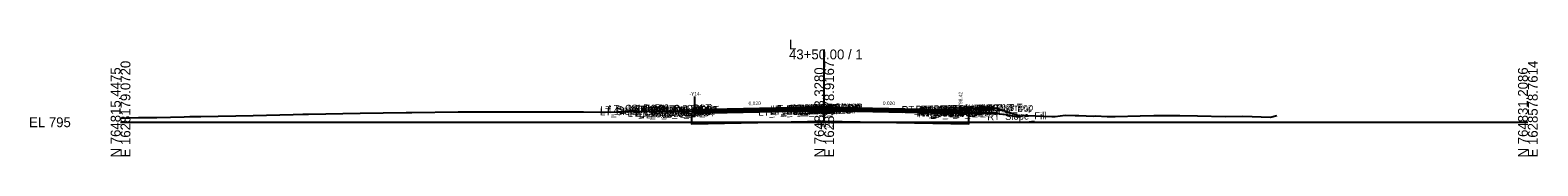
# Model space of a CAD drawing. Extents: x -26 to 4403, y -510 to 9556.
# Drawn here: x 2974.3 to 3402.8, y 3490.3 to 3523.5 of the extents above; entities that cross this region are included whole.
import ezdxf

# ---------------------------------------------------------------- set-up
doc = ezdxf.new("R2010")
doc.units = 0
for name, color, linetype in [('Default', 7, 'Continuous'), ('Exist Cross Section Cell', 7, 'Continuous'), ('Exist XS Center Line Elevation Label', 7, 'Continuous'), ('Exist XS Ground Line', 7, 'Continuous'), ('Prop CMT Conc Surface', 7, 'Continuous'), ('Prop CMT Concrete Structures', 7, 'Continuous'), ('Prop CMT Pvmt Course 1', 7, 'Continuous'), ('Prop CMT Pvmt Course 1 CG', 7, 'Continuous'), ('Prop CMT Pvmt Course 2', 7, 'Continuous'), ('Prop CMT Pvmt Course 3', 7, 'Continuous'), ('Prop CMT Pvmt Surface', 7, 'Continuous'), ('Prop CMT Pvmt Wedge Surface 1', 7, 'Continuous'), ('Prop CMT Pvmt Wedge Surface 2', 7, 'Continuous'), ('Prop CMT Pvmt Wedge Surface 3', 7, 'Continuous'), ('Prop CMT Shear Line', 7, 'Continuous'), ('Prop CMT Slope Grass', 7, 'Continuous'), ('Prop CMT Subgrade Earthwork', 7, 'Continuous'), ('Prop CMT Undercut Boundary', 7, 'Continuous'), ('Prop XS Hydro Elevations', 7, 'Continuous'), ('Prop XS SE Text', 7, 'Continuous'), ('Prop XS Side Slope Text', 7, 'Continuous'), ('Scratch_Level_0', 7, 'Continuous')]:
    doc.layers.add(name, color=color, linetype=linetype)

msp = doc.modelspace()

# ---------------------------------------------------------------- linework, layer by layer
at = {"layer": 'Exist Cross Section Cell'}
for p, q in [((3200, 3500), (3200, 3520.69)), ((3000, 3500), (3200, 3500)), ((3200, 3500), (3400, 3500))]:
    msp.add_line(p, q, dxfattribs=at)
at = {"layer": 'Exist XS Ground Line'}
msp.add_lwpolyline([(3000, 3501.18), (3005.07, 3501.33), (3010.29, 3501.31), (3018.07, 3501.58), (3019.73, 3501.6), (3022.86, 3501.67), (3037.69, 3501.92), (3049.07, 3502.18), (3051.84, 3502.32), (3053.39, 3502.33), (3068.13, 3502.6), (3081.18, 3502.8), (3082.76, 3502.8), (3095.96, 3502.99), (3099.45, 3502.98), (3125.84, 3502.92), (3131.54, 3502.92), (3139.37, 3502.91), (3144.67, 3503.1), (3164.73, 3503.28), (3172.07, 3503.42), (3183.16, 3503.23), (3183.77, 3503.22), (3184.87, 3503.2), (3185.57, 3503.21), (3194.7, 3503.12), (3196.59, 3503.12), (3200, 3503.17), (3201.78, 3503.19), (3209.21, 3503.29), (3210.03, 3503.28), (3213.4, 3503.21), (3215.64, 3503.2), (3225.53, 3502.98), (3231.95, 3502.69), (3235.07, 3502.69), (3241.54, 3502.67), (3243.26, 3502.67), (3249.19, 3502.67), (3249.86, 3502.43), (3251.66, 3502.2), (3254.59, 3501.65), (3255.67, 3501.66), (3256.61, 3502), (3257.92, 3501.95), (3264.68, 3501.62), (3265.61, 3501.65), (3268.47, 3501.99), (3271.31, 3501.97), (3271.93, 3501.94), (3272.33, 3501.93), (3276.53, 3501.78), (3277.14, 3501.8), (3280.44, 3501.64), (3282.72, 3501.63), (3289.8, 3501.87), (3293.71, 3501.89), (3301.09, 3501.97), (3306.13, 3501.87), (3313.95, 3501.61), (3318.96, 3501.76), (3326.86, 3501.42), (3328.62, 3501.88)], dxfattribs=at)
at = {"layer": 'Prop CMT Conc Surface'}
for points in [[(3236.75, 3503.54), (3238.75, 3503.42)], [(3238.75, 3503.42), (3238.75, 3503.92), (3239.25, 3503.92)], [(3243.25, 3504.01), (3248.25, 3504.11)]]:
    msp.add_lwpolyline(points, dxfattribs=at)
at = {"layer": 'Prop CMT Concrete Structures'}
for points in [[(3236.75, 3503.54), (3238.75, 3503.42), (3238.75, 3503.92), (3239.25, 3503.92)], [(3239.25, 3503.92), (3239.25, 3502.91), (3236.75, 3502.96)], [(3236.75, 3502.96), (3236.75, 3503.54)], [(3248.25, 3504.11), (3243.25, 3504.01)], [(3243.25, 3504.01), (3243.25, 3503.68)], [(3243.25, 3503.68), (3248.25, 3503.78)], [(3248.25, 3503.78), (3248.25, 3504.11)]]:
    msp.add_lwpolyline(points, dxfattribs=at)
at = {"layer": 'Prop CMT Pvmt Course 1'}
for points in [[(3200, 3504.27), (3163.25, 3503.54)], [(3163.25, 3503.29), (3200, 3504.02)], [(3194.7, 3503.91), (3200, 3504.02)], [(3200, 3504.27), (3236.75, 3503.54)], [(3200, 3504.02), (3200, 3504.27)], [(3200, 3504.02), (3200, 3504.27)], [(3200, 3504.02), (3200, 3504.14)], [(3236.75, 3503.29), (3200, 3504.02)], [(3236.75, 3503.54), (3236.75, 3503.29)]]:
    msp.add_lwpolyline(points, dxfattribs=at)
msp.add_lwpolyline([(3200, 3504.02), (3200, 3504.14), (3200, 3504.14), (3200, 3504.02)], close=True, dxfattribs=at)
at = {"layer": 'Prop CMT Pvmt Course 1 CG'}
for points in [[(3236.75, 3502.96), (3239.75, 3502.9), (3240.09, 3502.56)], [(3236.75, 3502.63), (3236.75, 3502.96)], [(3240.09, 3502.56), (3236.75, 3502.63)]]:
    msp.add_lwpolyline(points, dxfattribs=at)
at = {"layer": 'Prop CMT Pvmt Course 2'}
for points in [[(3200, 3504.02), (3163.25, 3503.29)], [(3163.25, 3502.95), (3200, 3503.69)], [(3200, 3504.02), (3194.7, 3503.91)], [(3194.7, 3503.58), (3200, 3503.69)], [(3200, 3503.69), (3200, 3504.02)], [(3200, 3503.69), (3200, 3504.02)], [(3200, 3503.69), (3200, 3504.02)], [(3200, 3504.02), (3236.75, 3503.29)], [(3236.75, 3502.96), (3200, 3503.69)], [(3236.75, 3503.29), (3236.75, 3502.96)]]:
    msp.add_lwpolyline(points, dxfattribs=at)
at = {"layer": 'Prop CMT Pvmt Course 3'}
for points in [[(3200, 3503.69), (3163.25, 3502.95)], [(3163.25, 3502.62), (3200, 3503.35)], [(3200, 3503.69), (3194.7, 3503.58)], [(3194.7, 3503.25), (3200, 3503.35)], [(3200, 3503.35), (3200, 3503.69)], [(3200, 3503.35), (3200, 3503.69)], [(3200, 3503.69), (3236.75, 3502.96)], [(3200, 3503.35), (3200, 3503.69)], [(3236.75, 3502.63), (3200, 3503.35)], [(3236.75, 3502.96), (3236.75, 3502.63)]]:
    msp.add_lwpolyline(points, dxfattribs=at)
at = {"layer": 'Prop CMT Pvmt Surface'}
for points in [[(3200, 3504.27), (3163.25, 3503.54)], [(3200, 3504.27), (3236.75, 3503.54)]]:
    msp.add_lwpolyline(points, dxfattribs=at)
at = {"layer": 'Prop CMT Pvmt Wedge Surface 1'}
for points in [[(3200, 3504.02), (3194.7, 3503.91)], [(3200, 3504.27), (3200, 3504.02)]]:
    msp.add_lwpolyline(points, dxfattribs=at)
at = {"layer": 'Prop CMT Pvmt Wedge Surface 2'}
for points in [[(3200, 3504.02), (3194.7, 3503.91)], [(3200, 3504.27), (3200, 3504.02)]]:
    msp.add_lwpolyline(points, dxfattribs=at)
at = {"layer": 'Prop CMT Pvmt Wedge Surface 3'}
for points in [[(3200, 3503.69), (3194.7, 3503.58)], [(3200, 3504.27), (3200, 3503.69)]]:
    msp.add_lwpolyline(points, dxfattribs=at)
at = {"layer": 'Prop CMT Shear Line'}
for p, q in [((3163.25, 3502.1), (3163.25, 3507.33)), ((3163.25, 3501.73), (3163.25, 3506.95))]:
    msp.add_line(p, q, dxfattribs=at)
at = {"layer": 'Prop CMT Slope Grass'}
msp.add_lwpolyline([(3239.25, 3503.92), (3248.75, 3504.11), (3255.88, 3501.74)], dxfattribs=at)
at = {"layer": 'Prop CMT Subgrade Earthwork'}
msp.add_line((3163.25, 3502.62), (3163.25, 3503.26), dxfattribs=at)
for points in [[(3200, 3503.35), (3163.25, 3502.62)], [(3200, 3503.35), (3194.7, 3503.25)], [(3200, 3503.35), (3236.75, 3502.63)], [(3236.75, 3502.63), (3240.09, 3502.56), (3241.5, 3503.97)]]:
    msp.add_lwpolyline(points, dxfattribs=at)
at = {"layer": 'Prop CMT Undercut Boundary'}
msp.add_lwpolyline([(3162.25, 3502.6), (3162.25, 3499.6), (3200, 3500.35), (3241.09, 3499.54), (3241.09, 3502.54), (3205.61, 3503.24), (3196.59, 3503.12), (3194.7, 3503.12), (3190.48, 3503.16)], close=True, dxfattribs=at)

# ---------------------------------------------------------------- texts
at = {"layer": 'Default'}
msp.add_text('-', height=0.0001, dxfattribs=at).set_placement((3000, 3500))
at = {"layer": 'Exist Cross Section Cell'}
for s, p in [('L', (3190, 3520.69)), ('43+50.00 / 1', (3190, 3517.89)), ('EL 795', (2974, 3498.6))]:
    msp.add_text(s, height=2.8, dxfattribs=at).set_placement(p)
for s, p in [('N 764815.4475', (3000, 3490)), ('E 1628179.0720', (3002.8, 3490)), ('N 764823.3280', (3200, 3490)), ('E 1628378.9167', (3202.8, 3490)), ('N 764831.2086', (3400, 3490)), ('E 1628578.7614', (3402.8, 3490))]:
    msp.add_text(s, height=2.8, rotation=90, dxfattribs=at).set_placement(p)
at = {"layer": 'Exist XS Center Line Elevation Label'}
msp.add_text('798.17', height=1.2, dxfattribs=at).set_placement((3197.79, 3498.57))
at = {"layer": 'Prop XS Hydro Elevations'}
for s, rotation, p in [('-Y14-', 360, (3161.71, 3507.59)), ('798.42', 90, (3239.25, 3504.42))]:
    msp.add_text(s, height=1, rotation=rotation, dxfattribs=at).set_placement(p)
at = {"layer": 'Prop XS SE Text'}
for rotation, p in [(1.145, (3178.52, 3504.84)), (358.8667, (3216.65, 3504.94))]:
    msp.add_text('0.020', height=1, rotation=rotation, dxfattribs=at).set_placement(p)
at = {"layer": 'Prop XS Side Slope Text'}
msp.add_text('3:1', height=1, rotation=341.564, dxfattribs=at).set_placement((3251.8, 3503.89))
at = {"layer": 'Scratch_Level_0'}
for s, p in [('LT_Slope_Fill', (3136.29, 3501.92)), ('LT_Sub_Trench_Out_DLT', (3136.42, 3502.52)), ('LT_CSLP_Pnt', (3138.77, 3502.86)), ('43+50.00', (3140.16, 3502.36)), ('LT_CG1_Shelf_Out', (3144.15, 3501.57)), ('43+50.00', (3144.67, 3502.86)), ('LT_CG_Top_Face', (3145.86, 3502.61)), ('LT_CG_Top_BOC', (3146.38, 3502.63)), ('LT_CG_Bot_BOC', (3146.41, 3501.61)), ('LT_CG_Top_Gut', (3146.83, 3502.13)), ('LT_Sub_OEOP', (3147.37, 3501.3)), ('LT_CG_Bot_IE', (3150.51, 3501.7)), ('LT_Sub_OEOT', (3150.68, 3501.37)), ('LT_PV2_OEOT', (3150.77, 3502.04)), ('LT_PV3_OEOT', (3150.77, 3501.7)), ('43+50.00', (3151.36, 3502.73)), ('LT_PV1_OEOT', (3151.34, 3502.3)), ('LT_PV_Sub_Tie_In', (3181.28, 3501.85)), ('LT_Sub_IEEOP', (3184.58, 3502.04)), ('LT_PV2_IEEOP', (3184.67, 3502.71)), ('LT_PV3_IEEOP', (3184.67, 3502.38)), ('LT_PV1_IEEOP', (3185.24, 3502.85)), ('RT_Sub_OEEOP', (3189.19, 3502.14)), ('LT_Sub_OEEOP', (3189.24, 3502.14)), ('RT_PV2_OEEOP', (3189.28, 3502.81)), ('RT_PV3_OEEOP', (3189.28, 3502.47)), ('LT_PV2_OEEOP', (3189.33, 3502.81)), ('LT_PV3_OEEOP', (3189.33, 3502.47)), ('RT_PV1_OEEOP', (3189.85, 3502.94)), ('LT_PV1_OEEOP', (3189.9, 3502.94)), ('RT_PV2_IEEOP', (3189.93, 3502.82)), ('RT_PV1_IEEOP', (3190.49, 3502.95)), ('43+50.00', (3190.62, 3503.08)), ('Sub_PGL', (3193.83, 3502.23)), ('PV2_PGL', (3193.93, 3502.9)), ('PV3_PGL', (3193.93, 3502.57)), ('PV1_PGL', (3194.49, 3503.16)), ('RT_Sub_Trench_Out_DLT', (3222.04, 3502.58)), ('RT_CG_Top_Face', (3225.99, 3502.67)), ('RT_CG1_Shelf_Out', (3226.28, 3501.63)), ('RT_CG_Bot_IE', (3226.64, 3501.76)), ('RT_Sub_OEOT', (3226.8, 3501.43)), ('RT_PV2_OEOT', (3226.9, 3502.1)), ('RT_PV3_OEOT', (3226.9, 3501.76)), ('RT_CG_Top_Gut', (3226.96, 3502.19)), ('RT_PV1_OEOT', (3227.46, 3502.36)), ('RT_CG_Top_BOC', (3227.51, 3502.69)), ('RT_CG_Bot_BOC', (3227.54, 3501.68)), ('RT_Sub_OEOP', (3230.18, 3501.36)), ('43+50.00', (3230.72, 3502.37)), ('RT_SDWK_In_Top', (3231.08, 3502.77)), ('RT_SDWK_In_Bot', (3231.11, 3502.44)), ('43+50.00', (3234.08, 3502.82)), ('RT_SDWK_Out_Top', (3234.46, 3502.84)), ('RT_SDWK_Out_Bot', (3234.49, 3502.5)), ('RT_CSLP_Pnt', (3238.9, 3502.92)), ('43+50.00', (3241.9, 3502.98)), ('RT_Slope_Fill', (3246.37, 3500.55))]:
    msp.add_text(s, height=2, rotation=1.1458, dxfattribs=at).set_placement(p)

doc.saveas('drawing.dxf')
